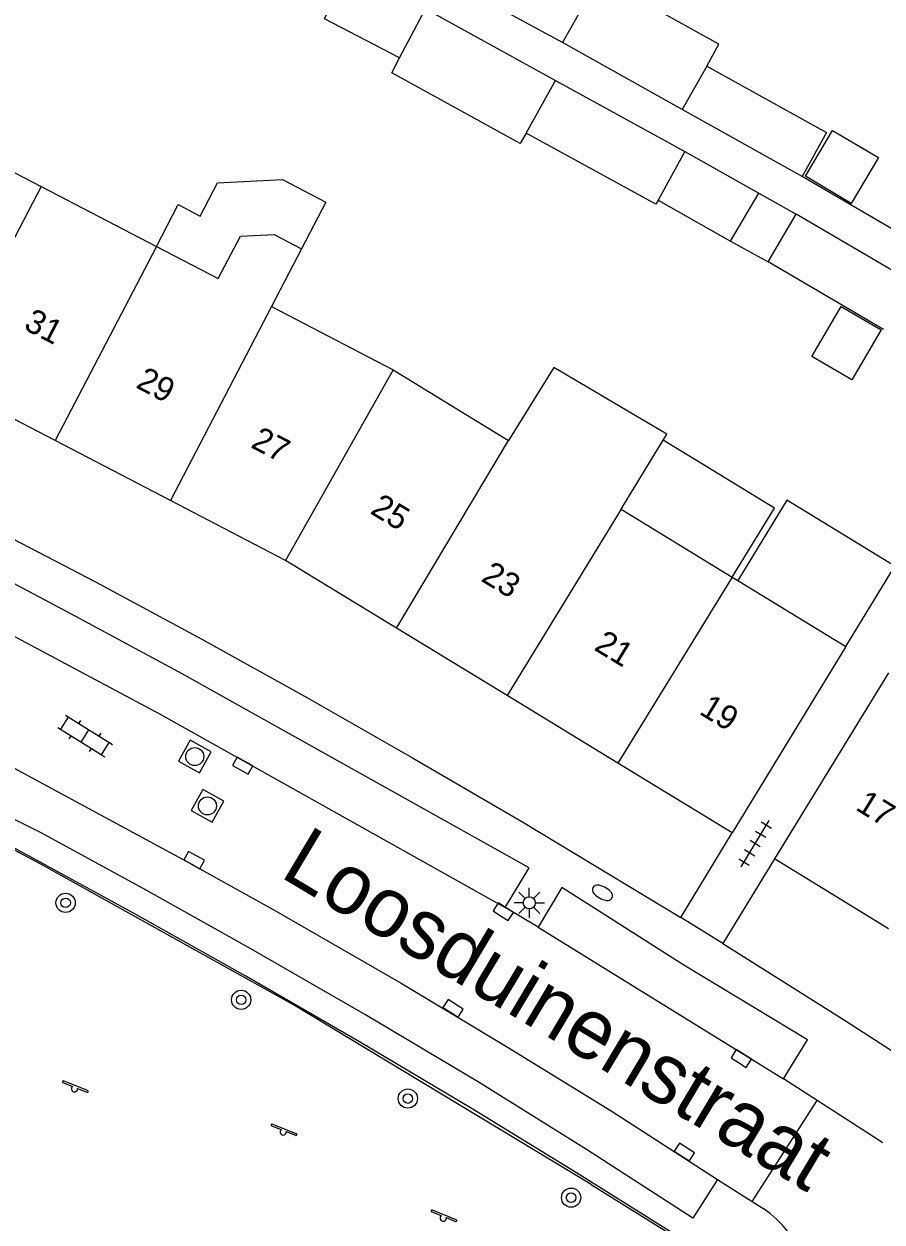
# Model space of a CAD drawing. Extents: x 128000 to 131008, y 398996 to 402500.
# Drawn here: x 128191.79 to 128227.48, y 400104.23 to 400154.05 of the extents above; entities that cross this region are included whole.
import ezdxf

# ---------------------------------------------------------------- set-up
doc = ezdxf.new("R2010")
doc.units = 0
for name, color, linetype in [('gg-afsc-erfafscheiding', 7, 'Continuous'), ('gg-afsc-hekwerk', 7, 'Continuous'), ('gg-anno-huisnummerreeks BGT', 7, 'Continuous'), ('gg-anno-openbare ruimte label', 7, 'Continuous'), ('gg-bbg-gedigitaliseerde bebouwing', 7, 'Continuous'), ('gg-bbg-gedigitaliseerde bijgebouw', 7, 'Continuous'), ('gg-bbg-hoofdgebouw', 7, 'Continuous'), ('gg-bbg-luifel en loopbrug', 7, 'Continuous'), ('gg-bbg-tussenscheiding', 7, 'Continuous'), ('gg-knt-verharding', 7, 'Continuous'), ('gg-knt-verharding nz', 7, 'Continuous'), ('gt-symb-boom', 7, 'Continuous'), ('gt-symb-brandkraan', 7, 'Continuous'), ('gt-symb-klinker verharding', 7, 'Continuous'), ('gt-symb-kolk', 7, 'Continuous'), ('gt-symb-lichtmast', 7, 'Continuous'), ('gt-symb-rioolschacht', 7, 'Continuous'), ('gt-symb-speelvoorziening', 7, 'Continuous'), ('gt-symb-tegel verharding', 7, 'Continuous')]:
    doc.layers.add(name, color=color, linetype=linetype)

# ---------------------------------------------------------------- blocks, each defined once
blk = doc.blocks.new('gt0-KOLK')
at = {"layer": 'gt-symb-kolk'}
blk.add_lwpolyline([(0, 0), (0.375, 0), (0.375, 0.4), (-0.375, 0.4), (-0.375, 0), (0, 0)], dxfattribs=at)
blk = doc.blocks.new('gt0-TEG1')
at = {"layer": 'gt-symb-tegel verharding'}
for p, q in [((-1.125, 0), (1.125, 0)), ((-0.9, -0.25), (-0.9, 0.25)), ((-0.45, -0.25), (-0.45, 0.25)), ((0, -0.25), (0, 0.25)), ((0.45, -0.25), (0.45, 0.25)), ((0.9, -0.25), (0.9, 0.25))]:
    blk.add_line(p, q, dxfattribs=at)
blk = doc.blocks.new('gt0-SV')
at = {"layer": 'gt-symb-speelvoorziening'}
for p, q in [((-0.477, 0.255), (-0.08, 0.096)), ((0.542, -0.076), (-0.449, 0.324)), ((0.125, 0.014), (0.515, -0.143))]:
    blk.add_line(p, q, dxfattribs=at)
for centre, radius, start, end in [((-0.466, 0.291), 0.0369, 63.6251, 252.6602), ((-0.002, -0.005), 0.128, 127.6866, 8.5986), ((0.531, -0.111), 0.0363, 243.5085, 72.5436)]:
    blk.add_arc(centre, radius, start, end, dxfattribs=at)
blk = doc.blocks.new('gt0-BOOM')
at = {"layer": 'gt-symb-boom'}
for radius in [0.4, 0.2]:
    blk.add_circle((0, 0), radius, dxfattribs=at)
blk = doc.blocks.new('gt0-BR')
at = {"layer": 'gt-symb-brandkraan'}
for centre, radius, start, end in [((-0.244, 0), 0.206, 107.5669, 252.4331), ((0.599, -2.664), 3, 106.892, 107.5669), ((0, -0.691), 0.938, 73.108, 106.892), ((-0.599, -2.664), 3, 72.4331, 73.108), ((0.244, 0), 0.206, 287.567, 72.4331), ((0.599, 2.664), 3, 252.4331, 253.108), ((0, 0.691), 0.938, 253.108, 286.8921), ((-0.599, 2.664), 3, 286.8921, 287.567)]:
    blk.add_arc(centre, radius, start, end, dxfattribs=at)
blk = doc.blocks.new('gt0-LMAST')
at = {"layer": 'gt-symb-lichtmast'}
for p, q in [((-0.005, 0.246), (-0.005, 0.621)), ((-0.182, 0.173), (-0.447, 0.438)), ((0.172, 0.173), (0.437, 0.438)), ((-0.255, -0.004), (-0.63, -0.004)), ((-0.182, -0.181), (-0.447, -0.446)), ((-0.005, -0.254), (-0.005, -0.629)), ((0.437, -0.446), (0.172, -0.181)), ((0.245, -0.004), (0.62, -0.004))]:
    blk.add_line(p, q, dxfattribs=at)
blk.add_circle((-0.005, -0.004), 0.25, dxfattribs=at)
blk = doc.blocks.new('gt0-RS')
at = {"layer": 'gt-symb-rioolschacht'}
blk.add_lwpolyline([(-0.5, -0.5), (0.5, -0.5), (0.5, 0.5), (-0.5, 0.5)], close=True, dxfattribs=at)
blk.add_circle((0, 0), 0.375, dxfattribs=at)
blk = doc.blocks.new('gt0-KL1')
at = {"layer": 'gt-symb-klinker verharding'}
for p, q in [((-1.15, 0.3), (1.15, 0.3)), ((-1, -0.3), (-1, 0.3)), ((-0.5, 0.3), (-0.5, 0.45)), ((0, -0.3), (0, 0.3)), ((0.5, 0.3), (0.5, 0.45)), ((1, -0.3), (1, 0.3)), ((-1.15, -0.3), (1.15, -0.3)), ((-0.5, -0.45), (-0.5, -0.3)), ((0.5, -0.45), (0.5, -0.3))]:
    blk.add_line(p, q, dxfattribs=at)

msp = doc.modelspace()

# ---------------------------------------------------------------- linework, layer by layer
at = {"layer": 'gg-afsc-erfafscheiding'}
for points in [[(128214.19, 400153.274), (128209.188, 400156), (128206.811, 400157.277), (128196.886, 400162.506)], [(128233.676, 400142.144), (128231.452, 400143.459), (128224.162, 400147.704)]]:
    msp.add_lwpolyline(points, dxfattribs=at)
at = {"layer": 'gg-afsc-hekwerk'}
for p, q in [((128192.489, 400119.116), (128181.795, 400124.758)), ((128203.008, 400113.263), (128192.489, 400119.116)), ((128215.387, 400105.799), (128203.008, 400113.263))]:
    msp.add_line(p, q, dxfattribs=at)
msp.add_lwpolyline([(128215.387, 400105.799), (128220.094, 400102.852), (128219.342, 400101.595)], dxfattribs=at)
at = {"layer": 'gg-bbg-gedigitaliseerde bebouwing'}
for p, q in [((128187.732, 400149.774), (128192.501, 400147.292)), ((128192.501, 400147.292), (128197.298, 400144.797)), ((128197.298, 400144.797), (128199.867, 400143.46)), ((128203.331, 400144.701), (128202.085, 400142.306)), ((128202.085, 400142.306), (128207.147, 400139.672)), ((128207.147, 400139.672), (128211.946, 400136.737)), ((128216.634, 400133.87), (128218.378, 400136.75)), ((128216.634, 400133.87), (128221.246, 400131.05)), ((128221.246, 400131.05), (128221.48, 400130.907)), ((128221.48, 400130.907), (128225.97, 400128.161)), ((128225.97, 400128.161), (128221.252, 400120.418)), ((128227.744, 400127.075), (128223.004, 400119.333))]:
    msp.add_line(p, q, dxfattribs=at)
for points in [[(128199.867, 400143.46), (128200.791, 400145.234), (128202.2, 400145.291), (128203.331, 400144.701)], [(128218.378, 400136.75), (128218.527, 400136.997), (128213.823, 400139.763), (128211.946, 400136.737)]]:
    msp.add_lwpolyline(points, dxfattribs=at)
at = {"layer": 'gg-bbg-gedigitaliseerde bijgebouw'}
for p, q in [((128208.486, 400154.675), (128213.898, 400151.697)), ((128219.165, 400150.495), (128214.19, 400153.274)), ((128213.898, 400151.697), (128219.272, 400148.741)), ((128224.162, 400147.704), (128219.165, 400150.495)), ((128219.272, 400148.741), (128222.359, 400147.022)), ((128221.181, 400145.018), (128222.359, 400147.022)), ((128218.164, 400146.726), (128221.181, 400145.018)), ((128222.742, 400144.162), (128223.908, 400146.144)), ((128228.712, 400143.322), (128223.908, 400146.144)), ((128227.546, 400141.34), (128222.742, 400144.162))]:
    msp.add_line(p, q, dxfattribs=at)
for points in [[(128207.413, 400152.641), (128204.298, 400154.258), (128205.309, 400156.325)], [(128220.189, 400152.303), (128220.696, 400153.217), (128215.715, 400155.983), (128214.19, 400153.274)], [(128212.674, 400149.517), (128212.429, 400149.081), (128207.085, 400152.021), (128207.413, 400152.641)], [(128220.189, 400152.303), (128225.177, 400149.534), (128224.162, 400147.704)], [(128218.164, 400146.726), (128218.068, 400146.551), (128212.674, 400149.517)], [(128225.426, 400149.622), (128227.33, 400148.493), (128226.201, 400146.59), (128224.297, 400147.718), (128225.426, 400149.622)], [(128224.557, 400140.227), (128225.777, 400142.306), (128227.439, 400141.331), (128226.219, 400139.252), (128224.557, 400140.227)]]:
    msp.add_lwpolyline(points, dxfattribs=at)
at = {"layer": 'gg-bbg-hoofdgebouw'}
for p, q in [((128193.095, 400136.726), (128188.301, 400139.222)), ((128197.88, 400134.235), (128193.095, 400136.726)), ((128202.665, 400131.745), (128197.88, 400134.235)), ((128207.281, 400128.932), (128202.665, 400131.745)), ((128211.889, 400126.124), (128207.281, 400128.932)), ((128216.498, 400123.315), (128211.889, 400126.124)), ((128221.252, 400120.418), (128216.498, 400123.315)), ((128227.745, 400116.429), (128223.004, 400119.333))]:
    msp.add_line(p, q, dxfattribs=at)
at = {"layer": 'gg-bbg-luifel en loopbrug'}
for p, q in [((128199.834, 400147.444), (128202.542, 400147.586)), ((128222.359, 400147.022), (128223.908, 400146.144)), ((128221.181, 400145.018), (128222.742, 400144.162)), ((128223.527, 400134.256), (128221.48, 400130.907)), ((128228.019, 400131.51), (128223.527, 400134.256)), ((128225.97, 400128.161), (128228.019, 400131.51))]:
    msp.add_line(p, q, dxfattribs=at)
for points in [[(128202.542, 400147.586), (128204.344, 400146.647), (128203.331, 400144.701)], [(128197.298, 400144.797), (128198.204, 400146.538), (128199.116, 400146.064), (128199.834, 400147.444)], [(128221.246, 400131.05), (128223.002, 400133.922), (128218.378, 400136.75)]]:
    msp.add_lwpolyline(points, dxfattribs=at)
at = {"layer": 'gg-bbg-tussenscheiding'}
for p, q in [((128207.413, 400152.641), (128208.486, 400154.675)), ((128220.189, 400152.303), (128219.165, 400150.495)), ((128212.674, 400149.517), (128213.898, 400151.697)), ((128219.272, 400148.741), (128218.164, 400146.726)), ((128192.501, 400147.292), (128188.301, 400139.222)), ((128197.298, 400144.797), (128193.095, 400136.726)), ((128202.085, 400142.306), (128197.88, 400134.235)), ((128207.147, 400139.672), (128202.665, 400131.745)), ((128207.281, 400128.932), (128211.946, 400136.737)), ((128216.634, 400133.87), (128211.889, 400126.124)), ((128221.246, 400131.05), (128216.498, 400123.315))]:
    msp.add_line(p, q, dxfattribs=at)
at = {"layer": 'gg-knt-verharding'}
for p, q in [((128219.11, 400116.9), (128221.252, 400120.418)), ((128223.004, 400119.333), (128220.859, 400115.82)), ((128213.175, 400116.498), (128211.81, 400117.315)), ((128220.859, 400115.82), (128219.11, 400116.9)), ((128224.783, 400109.282), (128223.38, 400110.186)), ((128222.078, 400105.084), (128224.783, 400109.282)), ((128227.509, 400107.527), (128224.783, 400109.282)), ((128220.642, 400105.997), (128222.078, 400105.084)), ((128222.078, 400105.084), (128222.563, 400104.776))]:
    msp.add_line(p, q, dxfattribs=at)
for points in [[(128171.436, 400142.384), (128176.439, 400140.039), (128181.079, 400137.791), (128190.3, 400133.174), (128194.765, 400130.851), (128199.196, 400128.464), (128203.591, 400126.028), (128207.957, 400123.54), (128212.498, 400120.887), (128219.11, 400116.9)], [(128211.81, 400117.315), (128212.799, 400118.961), (128198.372, 400127.03), (128193.954, 400129.417), (128182.004, 400135.758), (128181.121, 400134.056)], [(128221.817, 400101.798), (128219.084, 400103.568), (128214.774, 400106.276), (128210.434, 400108.935), (128205.746, 400111.722), (128201.023, 400114.451), (128196.468, 400117.005), (128191.884, 400119.508), (128187.261, 400121.97), (128178.215, 400126.664), (128173.798, 400128.906)], [(128220.642, 400105.997), (128219.613, 400104.398), (128215.195, 400107.253), (128210.729, 400110.03), (128205.996, 400112.85), (128201.222, 400115.599), (128196.88, 400118.032), (128192.509, 400120.412), (128189.322, 400122.001), (128190.198, 400123.743)], [(128223.38, 400110.186), (128224.379, 400111.813), (128219.231, 400114.914), (128214.164, 400118.144), (128213.175, 400116.498)], [(128220.859, 400115.82), (128225.992, 400112.59), (128230.188, 400109.869), (128234.349, 400107.097), (128238.513, 400104.255), (128242.634, 400101.35), (128248.864, 400096.788), (128255.003, 400092.105), (128260.481, 400087.825)]]:
    msp.add_lwpolyline(points, dxfattribs=at)
for centre, radius, start, end in [((127797.579, 399403.789), 883.439, 57.711402, 61.297714), ((128220.008, 400101.052), 4.516, 347.3341, 55.5418)]:
    msp.add_arc(centre, radius, start, end, dxfattribs=at)
at = {"layer": 'gg-knt-verharding nz'}
msp.add_line((128213.175, 400116.498), (128223.38, 400110.186), dxfattribs=at)
for points in [[(128181.121, 400134.056), (128197.452, 400125.348), (128211.81, 400117.315)], [(128190.198, 400123.743), (128198.386, 400119.322), (128202.152, 400117.234), (128207.477, 400114.164), (128211.86, 400111.535), (128216.213, 400108.858), (128220.642, 400105.997)]]:
    msp.add_lwpolyline(points, dxfattribs=at)

# ---------------------------------------------------------------- block references
at = {"layer": 'gt-symb-boom'}
for p in [(128193.523, 400117.504), (128200.826, 400113.472), (128207.758, 400109.366), (128214.548, 400105.246)]:
    msp.add_blockref('gt0-BOOM', p, dxfattribs=at)
at = {"layer": 'gt-symb-brandkraan', "rotation": -28.951145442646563}
msp.add_blockref('gt0-BR', (128215.851, 400117.923), dxfattribs=at)
at = {"layer": 'gt-symb-klinker verharding', "rotation": -32.13289585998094}
msp.add_blockref('gt0-KL1', (128194.334, 400124.444), dxfattribs=at)
at = {"layer": 'gt-symb-kolk'}
for p, rotation in [((128200.791, 400123.033), -29.027169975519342), ((128198.772, 400119.106), -29.027169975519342), ((128211.618, 400116.968), -32.54855624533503), ((128209.531, 400112.953), -32.54855624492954), ((128221.515, 400110.864), -32.54855624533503), ((128219.155, 400106.972), -32.54855624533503)]:
    msp.add_blockref('gt0-KOLK', p, dxfattribs=dict(at, rotation=rotation))
at = {"layer": 'gt-symb-lichtmast'}
msp.add_blockref('gt0-LMAST', (128212.815, 400117.509), dxfattribs=at)
at = {"layer": 'gt-symb-rioolschacht'}
for p, rotation in [((128198.894, 400123.585), -29.027169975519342), ((128199.424, 400121.535), -29.027169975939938)]:
    msp.add_blockref('gt0-RS', p, dxfattribs=dict(at, rotation=rotation))
at = {"layer": 'gt-symb-speelvoorziening'}
for p in [(128193.891, 400109.773), (128202.57, 400107.982), (128209.226, 400104.401)]:
    msp.add_blockref('gt0-SV', p, dxfattribs=at)
at = {"layer": 'gt-symb-tegel verharding', "rotation": 58.790509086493}
msp.add_blockref('gt0-TEG1', (128222.204, 400119.962), dxfattribs=at)

# ---------------------------------------------------------------- texts
at = {"layer": 'gg-anno-huisnummerreeks BGT'}
for s, rotation, p in [('31', 332.5, (128191.737, 400141.38)), ('29', 332.5, (128196.399, 400138.953)), ('27', 332.5, (128201.179, 400136.465)), ('25', 328.7, (128206.147, 400133.721)), ('23', 328.7, (128210.759, 400130.911)), ('21', 328.7, (128215.457, 400128.047)), ('19', 328.7, (128219.831, 400125.382)), ('17', 328.5, (128226.336, 400121.398))]:
    msp.add_text(s, height=1, rotation=rotation, dxfattribs=at).set_placement(p)
at = {"layer": 'gg-anno-openbare ruimte label'}
msp.add_text('Loosduinenstraat', height=2.5, rotation=329.1, dxfattribs=at).set_placement((128202.383, 400118.621))

doc.saveas('drawing.dxf')
